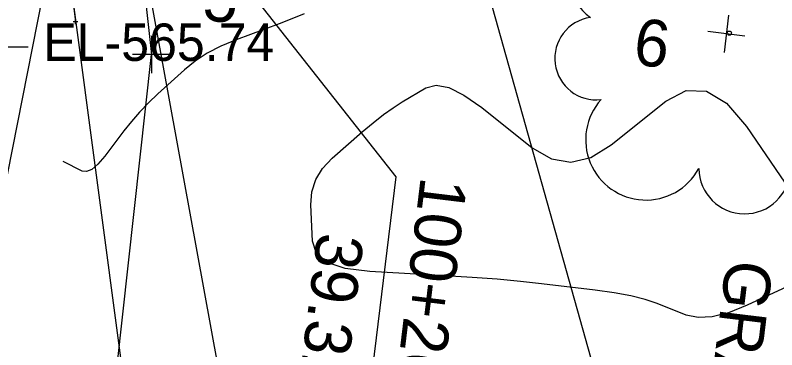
# Model space of a CAD drawing. Extents: x 1724534 to 1727318, y 657156 to 660047.
# Drawn here: x 1725174.7 to 1725256.1, y 658558.5 to 658594.3 of the extents above; entities that cross this region are included whole.
import ezdxf

# ---------------------------------------------------------------- set-up
doc = ezdxf.new("R2010")
doc.units = 0
for name, color, linetype in [('SURVEY - CONTOURS - Intermediate with optional Text', 7, 'Continuous'), ('SURVEY - NON-TRANSPORTATION - Buildings - Points - Elevations', 7, 'Continuous'), ('SURVEY - PROPERTY - ROW Lines', 7, 'Continuous'), ('SURVEY - PROPERTY - ROW Lines - Points - Locators', 7, 'Continuous'), ('SURVEY - PROPERTY - ROW Lines Text', 7, 'Continuous'), ('SURVEY - PROPERTY - Station and Offset Flags', 7, 'Continuous'), ('SURVEY - UTILITIES - Sanitary Sewer - Points - Locators', 7, 'Continuous'), ('SURVEY - UTILITIES - Sanitary Sewer with Text', 7, 'Continuous'), ('SURVEY - UTILITIES - Telephone (Underground) with Text', 7, 'Continuous'), ('SURVEY - VEGETATION - Features - Points - Locators', 7, 'Continuous'), ('SURVEY - VEGETATION - Features with Text', 7, 'Continuous')]:
    doc.layers.add(name, color=color, linetype=linetype)

msp = doc.modelspace()

# ---------------------------------------------------------------- linework, layer by layer
at = {"layer": 'SURVEY - CONTOURS - Intermediate with optional Text'}
for points in [[(1725205.621, 658594.41), (1725204.477, 658593.947), (1725202.95, 658593.365), (1725198.365, 658591.65), (1725196.729, 658590.967), (1725195.258, 658590.204), (1725193.953, 658589.36), (1725192.814, 658588.437), (1725189.998, 658585.866), (1725188.978, 658584.896), (1725188.03, 658583.913), (1725187.154, 658582.918), (1725186.35, 658581.91), (1725184.302, 658579.204), (1725183.576, 658578.344), (1725182.931, 658577.791), (1725182.37, 658577.547), (1725181.891, 658577.612), (1725179.849, 658578.63)], [(1725211.813, 658581.792), (1725212.98, 658582.78), (1725214.085, 658583.644), (1725215.127, 658584.386), (1725216.106, 658585.005), (1725218.635, 658586.492), (1725219.718, 658586.78), (1725221.071, 658586.526), (1725222.693, 658585.731), (1725224.585, 658584.395), (1725229.99, 658580.11), (1725232.037, 658578.923), (1725234.124, 658578.576), (1725236.251, 658579.069), (1725238.419, 658580.401), (1725244.253, 658585.074), (1725246.433, 658586.219), (1725248.598, 658586.148), (1725250.747, 658584.862), (1725252.881, 658582.361), (1725258.55, 658574.07)], [(1725258.584, 658565.89), (1725252.96, 658563.273), (1725250.97, 658562.471), (1725249.218, 658562.029), (1725247.704, 658561.947), (1725246.429, 658562.224), (1725243.344, 658563.443), (1725242.063, 658563.876), (1725240.533, 658564.259), (1725238.753, 658564.592), (1725236.725, 658564.877), (1725230.983, 658565.569), (1725228.722, 658565.817), (1725226.248, 658566.041), (1725223.56, 658566.242), (1725220.658, 658566.419), (1725212.634, 658566.861), (1725209.994, 658567.187), (1725208.091, 658567.837), (1725206.926, 658568.809), (1725206.498, 658570.104), (1725206.341, 658573.986), (1725206.439, 658575.391), (1725206.851, 658576.694), (1725207.578, 658577.896), (1725208.619, 658578.995), (1725211.813, 658581.792)]]:
    msp.add_lwpolyline(points, dxfattribs=at)
at = {"layer": 'SURVEY - PROPERTY - ROW Lines'}
msp.add_line((1725186.686, 658613.501), (1725189.29, 658590.064), dxfattribs=at)
at = {"layer": 'SURVEY - PROPERTY - ROW Lines - Points - Locators'}
for p, q in [((1725189.29, 658592.064), (1725189.29, 658588.064)), ((1725176.111, 658590.851), (1725172.111, 658590.851)), ((1725191.29, 658590.064), (1725187.29, 658590.064))]:
    msp.add_line(p, q, dxfattribs=at)
at = {"layer": 'SURVEY - PROPERTY - ROW Lines Text'}
msp.add_lwpolyline([(1725202.19, 658525.123), (1725187.66, 658604.738)], dxfattribs=at)
at = {"layer": 'SURVEY - PROPERTY - Station and Offset Flags'}
msp.add_line((1725210.293, 658534.563), (1725215.432, 658576.994), dxfattribs=at)
for points in [[(1725215.432, 658576.994), (1725186.686, 658613.501)], [(1725181.89, 658522.939), (1725189.29, 658590.064)]]:
    msp.add_lwpolyline(points, dxfattribs=at)
at = {"layer": 'SURVEY - UTILITIES - Sanitary Sewer - Points - Locators'}
for p, q in [((1725181.449, 658593.555), (1725180.949, 658593.555)), ((1725181.199, 658593.305), (1725181.199, 658593.805)), ((1725181.199, 658593.555), (1725181.199, 658593.555)), ((1725181.199, 658593.555), (1725181.199, 658593.555))]:
    msp.add_line(p, q, dxfattribs=at)
at = {"layer": 'SURVEY - UTILITIES - Sanitary Sewer with Text'}
for p, q in [((1725179.474, 658605.578), (1725161.665, 658515.546)), ((1725179.702, 658604.775), (1725181.199, 658593.555)), ((1725179.702, 658604.775), (1725189.791, 658529.156))]:
    msp.add_line(p, q, dxfattribs=at)
at = {"layer": 'SURVEY - UTILITIES - Telephone (Underground) with Text'}
msp.add_line((1725219.275, 658618.101), (1725239.329, 658546.682), dxfattribs=at)
at = {"layer": 'SURVEY - VEGETATION - Features - Points - Locators'}
for p, q in [((1725250.974, 658594.26), (1725250.488, 658590.29)), ((1725252.716, 658592.032), (1725248.746, 658592.518))]:
    msp.add_line(p, q, dxfattribs=at)
at = {"layer": 'SURVEY - VEGETATION - Features with Text'}
msp.add_circle((1725251.045, 658592.355), 0.225, dxfattribs=at)
for centre, radius, start, end in [((1725240.108, 658599.157), 6.448, 75.94188, 232.7308), ((1725236.823, 658589.643), 4.426, 98.05804, 276.80368), ((1725242.135, 658580.949), 6.435, 138.07872, 331.49842), ((1725252.687, 658577.938), 4.897, 180.69739, 358.01654)]:
    msp.add_arc(centre, radius, start, end, dxfattribs=at)

# ---------------------------------------------------------------- texts
at = {"layer": 'SURVEY - NON-TRANSPORTATION - Buildings - Points - Elevations'}
msp.add_text('EL-565.74', height=4, dxfattribs=at).set_placement((1725177.741, 658589.386))
at = {"layer": 'SURVEY - PROPERTY - Station and Offset Flags'}
for s, p in [('100+26.52', (1725218.09, 658577.107)), ("39.32'", (1725207.044, 658571.151))]:
    msp.add_text(s, height=5, rotation=263.09355, dxfattribs=at).set_placement(p)
at = {"layer": 'SURVEY - VEGETATION - Features with Text'}
for s, rotation, p in [('5', 353.22799, (1725194.622, 658593.8)), ('6', 353.02638, (1725240.649, 658589.042)), ('GRASS', 263.09355, (1725250.753, 658568.279))]:
    msp.add_text(s, height=5, rotation=rotation, dxfattribs=at).set_placement(p)

doc.saveas('drawing.dxf')
